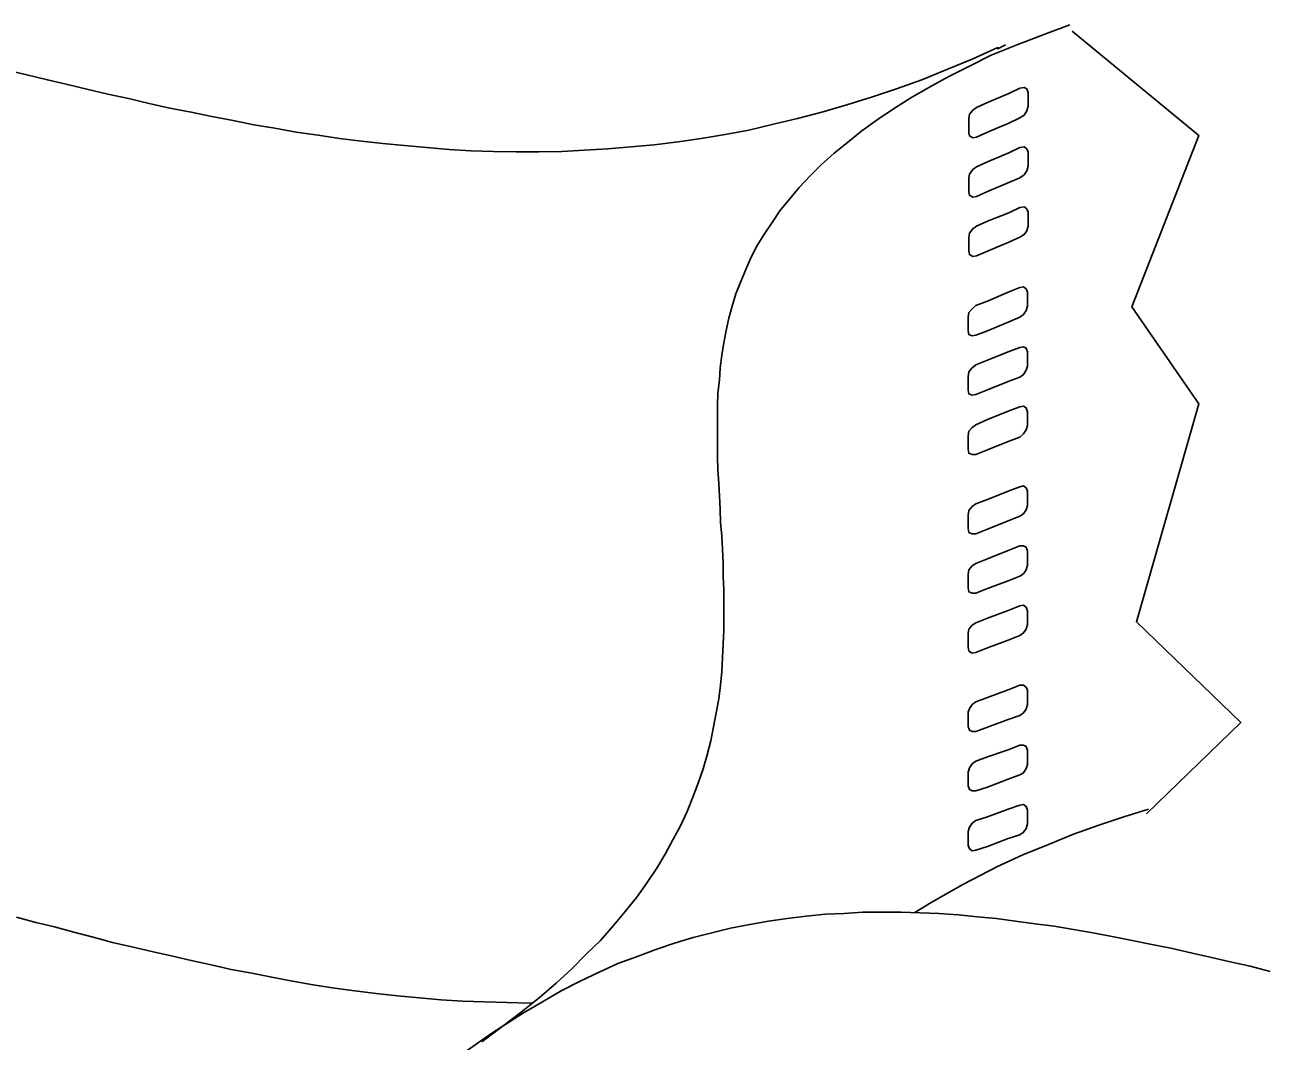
# Model space of a CAD drawing. Extents: x 638850 to 644908, y 297188 to 298900.
# Drawn here: x 639357.32 to 639387.03, y 297625.64 to 297649.99 of the extents above; entities that cross this region are included whole.
import ezdxf

# ---------------------------------------------------------------- set-up
doc = ezdxf.new("R2010")
doc.units = 0
for name, color, linetype in [('1', 7, 'Continuous'), ('16', 7, 'Continuous'), ('2', 7, 'Continuous')]:
    doc.layers.add(name, color=color, linetype=linetype)

msp = doc.modelspace()

# ---------------------------------------------------------------- linework, layer by layer
at = {"layer": '1'}
msp.add_lwpolyline([(639382.405, 297649.839), (639385.439, 297647.34), (639383.832, 297643.233), (639385.439, 297640.912), (639383.944, 297635.689), (639386.443, 297633.279), (639384.189, 297631.091)], dxfattribs=at)
at = {"layer": '16'}
for points in [[(639381.15, 297647.76), (639381.258, 297647.822), (639381.321, 297647.93), (639381.35, 297648.038), (639381.35, 297648.038), (639381.35, 297648.114), (639381.35, 297648.284), (639381.35, 297648.362), (639381.35, 297648.362), (639381.321, 297648.454), (639381.258, 297648.486), (639381.15, 297648.47), (639381.15, 297648.47), (639380.889, 297648.346), (639380.378, 297648.13), (639380.116, 297648.006), (639380.116, 297648.006), (639380.025, 297647.943), (639379.946, 297647.852), (639379.93, 297647.744), (639379.93, 297647.744), (639379.93, 297647.652), (639379.93, 297647.498), (639379.93, 297647.403), (639379.93, 297647.403), (639379.946, 297647.328), (639380.025, 297647.282), (639380.116, 297647.295), (639380.116, 297647.295), (639380.378, 297647.42), (639380.889, 297647.636), (639381.15, 297647.76), (639381.15, 297647.76), (639381.15, 297647.76)], [(639381.15, 297646.323), (639381.258, 297646.399), (639381.321, 297646.494), (639381.35, 297646.602), (639381.35, 297646.602), (639381.35, 297646.693), (639381.35, 297646.847), (639381.35, 297646.942), (639381.35, 297646.942), (639381.321, 297647.017), (639381.258, 297647.063), (639381.15, 297647.05), (639381.15, 297647.05), (639380.889, 297646.926), (639380.378, 297646.71), (639380.116, 297646.585), (639380.116, 297646.585), (639380.025, 297646.523), (639379.946, 297646.415), (639379.93, 297646.323), (639379.93, 297646.323), (639379.93, 297646.232), (639379.93, 297646.075), (639379.93, 297645.983), (639379.93, 297645.983), (639379.946, 297645.905), (639380.025, 297645.859), (639380.116, 297645.875), (639380.116, 297645.875), (639380.378, 297645.999), (639380.889, 297646.215), (639381.15, 297646.323), (639381.15, 297646.323), (639381.15, 297646.323)], [(639381.15, 297644.903), (639381.258, 297644.965), (639381.321, 297645.057), (639381.35, 297645.165), (639381.35, 297645.165), (639381.35, 297645.257), (639381.35, 297645.411), (639381.35, 297645.505), (639381.35, 297645.505), (639381.321, 297645.581), (639381.258, 297645.627), (639381.15, 297645.613), (639381.15, 297645.613), (639380.889, 297645.489), (639380.378, 297645.289), (639380.116, 297645.165), (639380.116, 297645.165), (639380.025, 297645.103), (639379.946, 297644.995), (639379.93, 297644.903), (639379.93, 297644.903), (639379.93, 297644.809), (639379.93, 297644.655), (639379.93, 297644.563), (639379.93, 297644.563), (639379.946, 297644.485), (639380.025, 297644.439), (639380.116, 297644.455), (639380.116, 297644.455), (639380.378, 297644.563), (639380.889, 297644.779), (639381.15, 297644.903), (639381.15, 297644.903), (639381.15, 297644.903)], [(639381.15, 297642.986), (639381.242, 297643.048), (639381.304, 297643.143), (639381.337, 297643.251), (639381.337, 297643.251), (639381.337, 297643.343), (639381.337, 297643.497), (639381.337, 297643.588), (639381.337, 297643.588), (639381.304, 297643.667), (639381.242, 297643.713), (639381.15, 297643.696), (639381.15, 297643.696), (639380.872, 297643.588), (639380.378, 297643.372), (639380.1, 297643.264), (639380.1, 297643.264), (639380.008, 297643.189), (639379.93, 297643.094), (639379.917, 297642.986), (639379.917, 297642.986), (639379.917, 297642.911), (639379.917, 297642.741), (639379.917, 297642.662), (639379.917, 297642.662), (639379.93, 297642.57), (639380.008, 297642.538), (639380.1, 297642.554), (639380.1, 297642.554), (639380.378, 297642.662), (639380.872, 297642.865), (639381.15, 297642.986), (639381.15, 297642.986), (639381.15, 297642.986)], [(639381.15, 297641.55), (639381.242, 297641.612), (639381.304, 297641.72), (639381.337, 297641.814), (639381.337, 297641.814), (639381.337, 297641.906), (639381.337, 297642.076), (639381.337, 297642.155), (639381.337, 297642.155), (639381.304, 297642.246), (639381.242, 297642.276), (639381.15, 297642.263), (639381.15, 297642.263), (639380.872, 297642.155), (639380.378, 297641.952), (639380.1, 297641.844), (639380.1, 297641.844), (639380.008, 297641.769), (639379.93, 297641.674), (639379.917, 297641.566), (639379.917, 297641.566), (639379.917, 297641.49), (639379.917, 297641.32), (639379.917, 297641.242), (639379.917, 297641.242), (639379.93, 297641.15), (639380.008, 297641.118), (639380.1, 297641.134), (639380.1, 297641.134), (639380.378, 297641.242), (639380.872, 297641.442), (639381.15, 297641.55), (639381.15, 297641.55), (639381.15, 297641.55)], [(639381.15, 297640.113), (639381.242, 297640.192), (639381.304, 297640.284), (639381.337, 297640.392), (639381.337, 297640.392), (639381.337, 297640.47), (639381.337, 297640.64), (639381.337, 297640.718), (639381.337, 297640.718), (639381.304, 297640.81), (639381.242, 297640.856), (639381.15, 297640.84), (639381.15, 297640.84), (639380.872, 297640.732), (639380.378, 297640.532), (639380.1, 297640.408), (639380.1, 297640.408), (639380.008, 297640.346), (639379.93, 297640.254), (639379.917, 297640.146), (639379.917, 297640.146), (639379.917, 297640.068), (639379.917, 297639.897), (639379.917, 297639.822), (639379.917, 297639.822), (639379.93, 297639.727), (639380.008, 297639.698), (639380.1, 297639.698), (639380.1, 297639.698), (639380.378, 297639.806), (639380.872, 297640.005), (639381.15, 297640.113), (639381.15, 297640.113), (639381.15, 297640.113)], [(639381.15, 297638.215), (639381.242, 297638.277), (639381.304, 297638.369), (639381.337, 297638.477), (639381.337, 297638.477), (639381.337, 297638.569), (639381.337, 297638.726), (639381.337, 297638.817), (639381.337, 297638.817), (639381.304, 297638.896), (639381.242, 297638.942), (639381.15, 297638.925), (639381.15, 297638.925), (639380.872, 297638.817), (639380.378, 297638.618), (639380.1, 297638.51), (639380.1, 297638.51), (639380.008, 297638.448), (639379.93, 297638.353), (639379.917, 297638.245), (639379.917, 297638.245), (639379.917, 297638.169), (639379.917, 297637.999), (639379.917, 297637.921), (639379.917, 297637.921), (639379.93, 297637.829), (639380.008, 297637.797), (639380.1, 297637.797), (639380.1, 297637.797), (639380.378, 297637.908), (639380.872, 297638.107), (639381.15, 297638.215), (639381.15, 297638.215), (639381.15, 297638.215)], [(639381.15, 297636.779), (639381.242, 297636.841), (639381.304, 297636.933), (639381.337, 297637.041), (639381.337, 297637.041), (639381.337, 297637.135), (639381.337, 297637.289), (639381.337, 297637.381), (639381.337, 297637.381), (639381.304, 297637.473), (639381.242, 297637.505), (639381.15, 297637.505), (639381.15, 297637.505), (639380.872, 297637.397), (639380.378, 297637.195), (639380.1, 297637.087), (639380.1, 297637.087), (639380.008, 297637.025), (639379.93, 297636.933), (639379.917, 297636.825), (639379.917, 297636.825), (639379.917, 297636.749), (639379.917, 297636.579), (639379.917, 297636.501), (639379.917, 297636.501), (639379.93, 297636.409), (639380.008, 297636.377), (639380.1, 297636.377), (639380.1, 297636.377), (639380.378, 297636.485), (639380.872, 297636.671), (639381.15, 297636.779), (639381.15, 297636.779), (639381.15, 297636.779)], [(639381.15, 297635.359), (639381.242, 297635.421), (639381.304, 297635.513), (639381.337, 297635.621), (639381.337, 297635.621), (639381.337, 297635.699), (639381.337, 297635.866), (639381.337, 297635.945), (639381.337, 297635.945), (639381.304, 297636.036), (639381.242, 297636.085), (639381.15, 297636.069), (639381.15, 297636.069), (639380.872, 297635.961), (639380.378, 297635.775), (639380.1, 297635.667), (639380.1, 297635.667), (639380.008, 297635.604), (639379.93, 297635.513), (639379.917, 297635.405), (639379.917, 297635.405), (639379.917, 297635.326), (639379.917, 297635.156), (639379.917, 297635.081), (639379.917, 297635.081), (639379.93, 297634.986), (639380.008, 297634.94), (639380.1, 297634.956), (639380.1, 297634.956), (639380.378, 297635.064), (639380.872, 297635.251), (639381.15, 297635.359), (639381.15, 297635.359), (639381.15, 297635.359)], [(639381.15, 297633.442), (639381.242, 297633.504), (639381.304, 297633.598), (639381.337, 297633.706), (639381.337, 297633.706), (639381.337, 297633.798), (639381.337, 297633.952), (639381.337, 297634.047), (639381.337, 297634.047), (639381.304, 297634.122), (639381.242, 297634.168), (639381.15, 297634.168), (639381.15, 297634.168), (639380.872, 297634.06), (639380.378, 297633.876), (639380.1, 297633.768), (639380.1, 297633.768), (639380.008, 297633.706), (639379.946, 297633.612), (639379.917, 297633.52), (639379.917, 297633.52), (639379.917, 297633.428), (639379.917, 297633.274), (639379.917, 297633.18), (639379.917, 297633.18), (639379.946, 297633.088), (639380.008, 297633.056), (639380.1, 297633.056), (639380.1, 297633.056), (639380.378, 297633.164), (639380.872, 297633.35), (639381.15, 297633.442), (639381.15, 297633.442), (639381.15, 297633.442)], [(639381.15, 297632.022), (639381.242, 297632.067), (639381.304, 297632.175), (639381.337, 297632.27), (639381.337, 297632.27), (639381.337, 297632.362), (639381.337, 297632.516), (639381.337, 297632.61), (639381.337, 297632.61), (639381.304, 297632.702), (639381.242, 297632.732), (639381.15, 297632.732), (639381.15, 297632.732), (639380.872, 297632.624), (639380.378, 297632.454), (639380.1, 297632.346), (639380.1, 297632.346), (639380.008, 297632.283), (639379.946, 297632.192), (639379.917, 297632.084), (639379.917, 297632.084), (639379.917, 297632.005), (639379.917, 297631.851), (639379.917, 297631.76), (639379.917, 297631.76), (639379.946, 297631.668), (639380.008, 297631.635), (639380.1, 297631.635), (639380.1, 297631.635), (639380.378, 297631.73), (639380.872, 297631.914), (639381.15, 297632.022), (639381.15, 297632.022), (639381.15, 297632.022)], [(639381.15, 297630.585), (639381.242, 297630.647), (639381.304, 297630.739), (639381.337, 297630.847), (639381.337, 297630.847), (639381.337, 297630.925), (639381.337, 297631.095), (639381.337, 297631.174), (639381.337, 297631.174), (639381.304, 297631.266), (639381.242, 297631.311), (639381.15, 297631.295), (639381.15, 297631.295), (639380.872, 297631.203), (639380.378, 297631.017), (639380.1, 297630.925), (639380.1, 297630.925), (639380.008, 297630.863), (639379.946, 297630.771), (639379.917, 297630.663), (639379.917, 297630.663), (639379.917, 297630.585), (639379.917, 297630.431), (639379.917, 297630.339), (639379.917, 297630.339), (639379.946, 297630.245), (639380.008, 297630.199), (639380.1, 297630.215), (639380.1, 297630.215), (639380.378, 297630.307), (639380.872, 297630.493), (639381.15, 297630.585), (639381.15, 297630.585), (639381.15, 297630.585)]]:
    msp.add_lwpolyline(points, dxfattribs=at)
at = {"layer": '2'}
for points in [[(639382.349, 297649.99), (639381.752, 297649.769), (639381.104, 297649.521), (639380.47, 297649.26), (639380.47, 297649.26), (639380.47, 297649.26), (639380.47, 297649.26), (639380.47, 297649.26), (639380.47, 297649.26), (639379.948, 297648.997), (639379.453, 297648.749), (639378.976, 297648.486), (639378.544, 297648.239), (639378.125, 297647.978), (639377.738, 297647.714), (639377.365, 297647.451), (639377.027, 297647.174), (639376.703, 297646.911), (639376.393, 297646.632)], [(639380.81, 297649.508), (639380.627, 297649.413), (639380.627, 297649.413), (639380.627, 297649.413), (639380.627, 297649.445), (639380.627, 297649.445), (639380.627, 297649.445), (639380.009, 297649.166), (639379.408, 297648.918), (639378.805, 297648.671), (639378.2, 297648.455), (639377.601, 297648.254), (639377.012, 297648.072), (639376.411, 297647.899), (639375.824, 297647.744), (639375.252, 297647.606), (639374.665, 297647.467), (639374.093, 297647.359), (639373.524, 297647.267), (639372.968, 297647.188), (639372.395, 297647.114), (639371.839, 297647.066), (639371.283, 297647.019), (639370.727, 297646.988), (639370.187, 297646.956), (639369.629, 297646.943), (639369.089, 297646.943), (639368.549, 297646.956), (639368.007, 297646.972), (639367.483, 297647.006), (639366.941, 297647.051), (639366.416, 297647.096), (639365.894, 297647.143), (639365.384, 297647.204), (639364.859, 297647.267), (639364.349, 297647.343), (639363.822, 297647.42), (639363.311, 297647.512)], [(639363.311, 297647.512), (639362.805, 297647.591), (639362.31, 297647.699), (639361.799, 297647.791), (639361.307, 297647.899), (639360.796, 297647.993), (639360.301, 297648.101), (639359.808, 297648.223), (639359.313, 297648.331), (639358.836, 297648.441), (639358.341, 297648.563), (639357.862, 297648.671), (639357.367, 297648.794), (639356.89, 297648.902)], [(639376.393, 297646.632), (639376.132, 297646.371), (639375.871, 297646.092), (639375.637, 297645.813), (639375.405, 297645.536), (639375.223, 297645.257), (639375.036, 297644.981), (639374.865, 297644.702), (639374.712, 297644.409), (639374.588, 297644.13), (639374.467, 297643.838), (639374.354, 297643.545), (639374.264, 297643.248), (639374.186, 297642.958), (639374.123, 297642.665), (639374.064, 297642.368), (639374.017, 297642.078), (639373.972, 297641.77), (639373.956, 297641.475), (639373.922, 297641.165), (639373.909, 297640.872), (639373.909, 297640.562), (639373.909, 297640.256), (639373.909, 297639.947), (639373.909, 297639.637), (639373.922, 297639.329), (639373.94, 297639.005), (639373.956, 297638.694), (639373.972, 297638.386), (639373.985, 297638.062), (639374.017, 297637.751), (639374.03, 297637.427), (639374.048, 297637.103), (639374.048, 297636.779), (639374.064, 297636.455), (639374.064, 297636.131), (639374.064, 297635.807), (639374.064, 297635.483), (639374.048, 297635.157), (639374.03, 297634.833), (639374.017, 297634.496), (639373.985, 297634.169), (639373.94, 297633.845), (639373.877, 297633.506), (639373.814, 297633.168), (639373.754, 297632.84), (639373.661, 297632.5), (639373.569, 297632.162), (639373.445, 297631.823), (639373.322, 297631.483), (639373.184, 297631.143), (639373.029, 297630.801), (639372.842, 297630.464), (639372.658, 297630.122), (639372.458, 297629.784), (639372.226, 297629.444), (639371.976, 297629.091), (639371.702, 297628.747), (639371.42, 297628.409), (639371.112, 297628.054), (639370.772, 297627.73), (639370.419, 297627.372), (639370.046, 297627.032), (639369.643, 297626.679), (639369.211, 297626.339), (639368.75, 297625.986), (639368.27, 297625.628)], [(639378.638, 297628.72), (639379.03, 297628.963), (639379.786, 297629.395), (639380.618, 297629.827), (639380.618, 297629.827), (639381.221, 297630.108), (639381.84, 297630.353), (639382.441, 297630.603), (639383.044, 297630.815), (639383.647, 297631.017), (639384.232, 297631.202)], [(639357.122, 297628.61), (639357.583, 297628.486), (639358.031, 297628.378), (639358.496, 297628.256), (639358.96, 297628.133), (639359.421, 297628.007), (639359.887, 297627.899), (639360.364, 297627.791), (639360.827, 297627.683), (639361.307, 297627.575), (639361.786, 297627.467), (639362.265, 297627.359), (639362.758, 297627.269), (639363.237, 297627.174), (639363.73, 297627.082), (639364.225, 297626.987), (639364.736, 297626.911), (639365.228, 297626.85), (639365.739, 297626.787), (639366.25, 297626.724), (639366.774, 297626.679), (639367.285, 297626.634), (639367.807, 297626.6), (639368.331, 297626.587), (639368.873, 297626.571), (639369.413, 297626.555), (639369.492, 297626.558)], [(639387.15, 297627.311), (639386.673, 297627.435), (639386.192, 297627.543), (639385.715, 297627.651), (639385.249, 297627.759), (639384.772, 297627.867), (639384.311, 297627.959), (639383.845, 297628.052), (639383.368, 297628.146), (639382.904, 297628.236), (639382.441, 297628.315), (639381.977, 297628.394), (639381.516, 297628.452), (639381.05, 297628.515), (639380.589, 297628.578), (639380.141, 297628.623), (639379.678, 297628.668), (639379.214, 297628.702), (639378.767, 297628.718), (639378.303, 297628.731), (639377.855, 297628.731), (639377.392, 297628.731), (639376.944, 297628.702), (639376.496, 297628.686), (639376.033, 297628.639), (639375.583, 297628.578), (639375.135, 297628.515), (639374.69, 297628.436), (639374.226, 297628.349), (639373.778, 297628.236), (639373.328, 297628.128), (639372.881, 297627.991), (639372.433, 297627.838), (639371.972, 297627.665), (639371.524, 297627.498), (639371.074, 297627.296), (639370.626, 297627.08), (639370.165, 297626.846), (639369.717, 297626.585), (639369.269, 297626.324), (639369.269, 297626.324), (639368.509, 297625.829), (639367.816, 297625.347)]]:
    msp.add_lwpolyline(points, dxfattribs=at)

doc.saveas('drawing.dxf')
